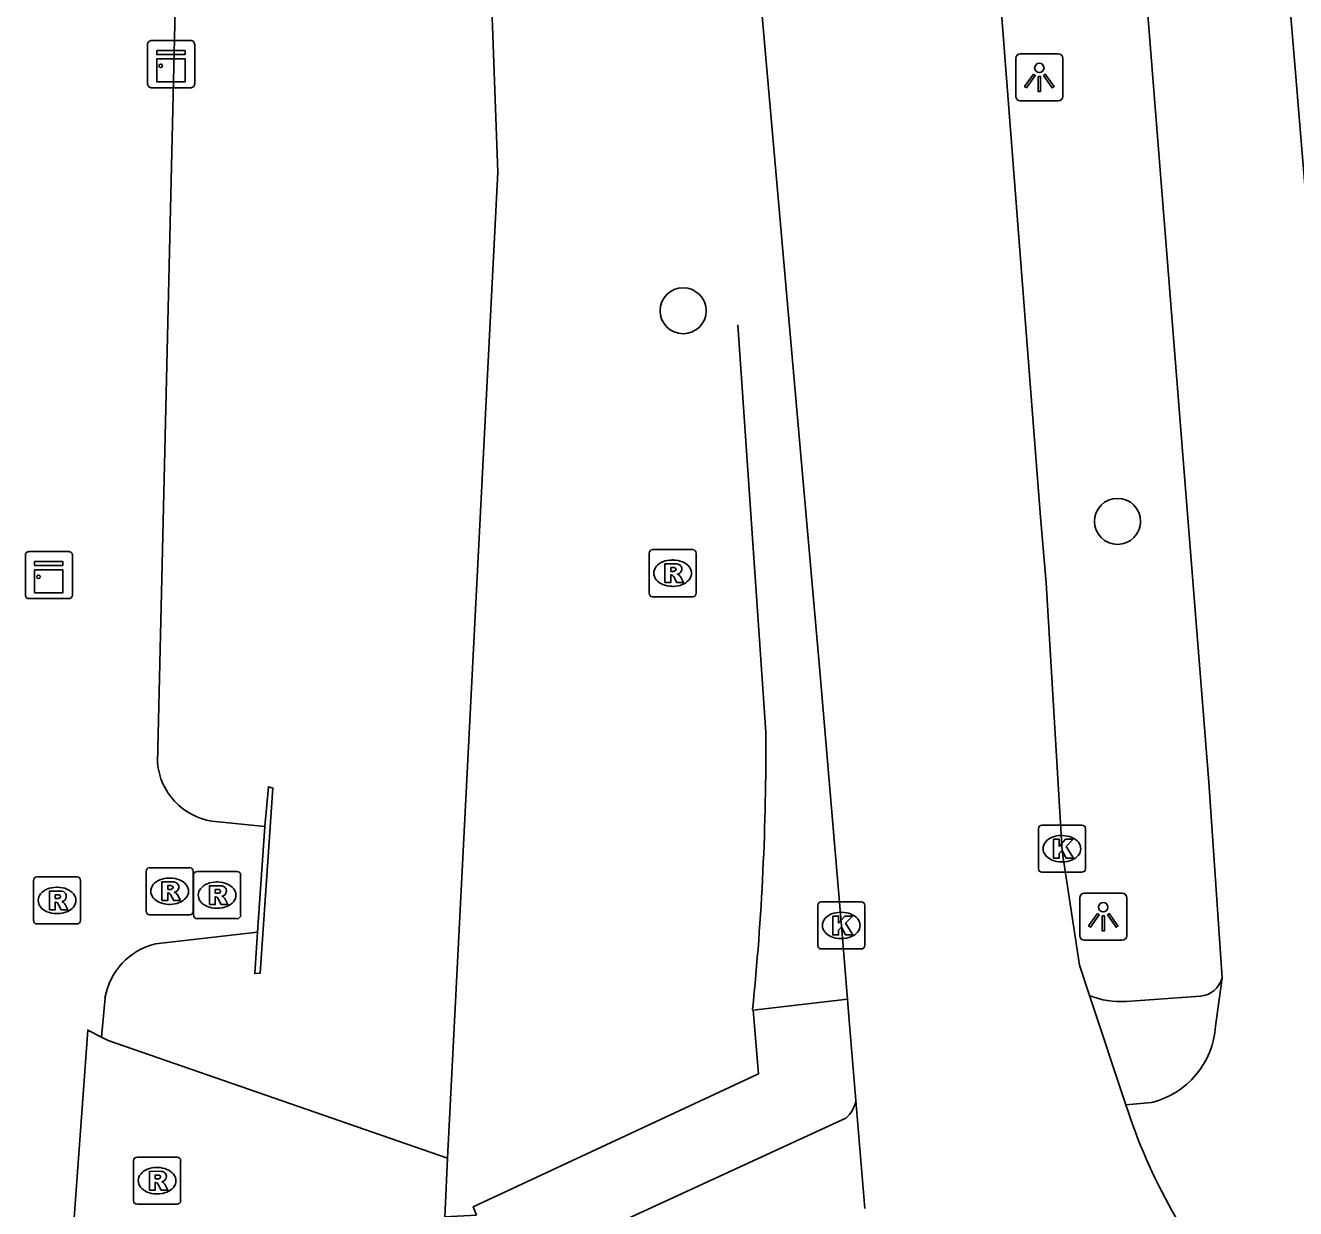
# Model space of a CAD drawing. Extents: x 161848 to 162726, y 385382 to 386521.
# Drawn here: x 161880.57 to 161907.56, y 385397.11 to 385422.25 of the extents above; entities that cross this region are included whole.
import ezdxf

# ---------------------------------------------------------------- set-up
doc = ezdxf.new("R2010")
doc.units = 0
for name, color, linetype in [('IMGEO_Berm_groen', 7, 'Continuous'), ('IMGEO_Boom', 7, 'Continuous'), ('IMGEO_Fietspad_gesloten', 7, 'Continuous'), ('IMGEO_Fietspad_open', 7, 'Continuous'), ('IMGEO_Hek', 7, 'Continuous'), ('IMGEO_Kast', 7, 'Continuous'), ('IMGEO_Kolk', 7, 'Continuous'), ('IMGEO_Lichtpunt', 7, 'Continuous'), ('IMGEO_Muur', 7, 'Continuous'), ('IMGEO_Rijbaan_regionaal_gesloten', 7, 'Continuous'), ('IMGEO_Rioolput', 7, 'Continuous'), ('IMGEO_Voetpad_open', 7, 'Continuous')]:
    doc.layers.add(name, color=color, linetype=linetype)

msp = doc.modelspace()

# ---------------------------------------------------------------- linework, layer by layer
at = {"layer": 'IMGEO_Berm_groen'}
for points in [[(161884.1, 385437.258), (161884.203, 385456.934), (161887.586, 385459.05), (161887.572, 385460.671), (161884.854, 385461.155), (161885.035, 385488.505), (161886.702, 385502.698), (161888.463, 385464.183), (161889.684, 385463.956), (161890.199, 385457.665), (161889.314, 385454.567), (161890.609, 385419.133), (161889.536, 385398.181)], [(161883.375, 385406.584), (161883.754, 385422.576)], [(161885.66, 385405.227), (161884.532, 385405.345)], [(161883.334, 385402.738), (161885.503, 385402.986)], [(161882.186, 385400.756), (161882.261, 385401.592)], [(161882.186, 385400.756), (161881.895, 385400.903), (161881.574, 385396.528), (161881.552, 385396.205), (161881.448, 385394.663), (161881.29, 385392.318), (161881.225, 385391.36), (161881, 385388.019), (161880.98, 385387.722), (161880.805, 385385.13)], [(161889.536, 385398.181), (161882.33, 385400.684), (161882.186, 385400.756)], [(161890.156, 385396.971), (161889.481, 385396.936), (161889.487, 385397.081), (161889.536, 385398.181)]]:
    msp.add_lwpolyline(points, dxfattribs=at)
for centre, radius, start, end in [((161884.75, 385406.708), 1.381, 185.1688, 260.911), ((161883.674, 385401.344), 1.435, 103.7097, 170.0587)]:
    msp.add_arc(centre, radius, start, end, dxfattribs=at)
at = {"layer": 'IMGEO_Boom'}
for centre in [(161894.545, 385416.189), (161903.775, 385411.714)]:
    msp.add_circle(centre, 0.489, dxfattribs=at)
at = {"layer": 'IMGEO_Fietspad_gesloten'}
for points in [[(161909.034, 385401.64), (161908.994, 385402.417), (161909.084, 385402.439), (161908.941, 385404.608), (161901.066, 385499.418)], [(161905.996, 385402.015), (161905.718, 385406.175), (161903.483, 385434.244)], [(161905.859, 385400.987), (161905.996, 385402.015)], [(161903.952, 385399.317), (161904.494, 385399.363)]]:
    msp.add_lwpolyline(points, dxfattribs=at)
msp.add_arc((161904.064, 385401.11), 1.799, 283.8245, 356.0802, dxfattribs=at)
at = {"layer": 'IMGEO_Fietspad_open'}
msp.add_lwpolyline([(161888.971, 385394.873), (161898.003, 385399.035)], dxfattribs=at)
msp.add_arc((161897.581, 385399.526), 0.647, 310.6399, 349.5738, dxfattribs=at)
at = {"layer": 'IMGEO_Hek'}
msp.add_lwpolyline([(161896.304, 385407.235), (161895.706, 385415.888)], dxfattribs=at)
msp.add_arc((161840.539, 385406.949), 55.765, 354.228, 0.2935, dxfattribs=at)
at = {"layer": 'IMGEO_Kast'}
for p, q in [((161883.166, 385421.004), (161883.166, 385421.845)), ((161883.166, 385421.845), (161883.166, 385421.004)), ((161883.241, 385421.929), (161884.082, 385421.929)), ((161884.082, 385421.929), (161883.241, 385421.929)), ((161884.166, 385421.854), (161884.166, 385421.013)), ((161884.166, 385421.013), (161884.166, 385421.854)), ((161884.091, 385420.929), (161883.25, 385420.929)), ((161883.25, 385420.929), (161884.091, 385420.929)), ((161880.569, 385410.147), (161880.569, 385410.988)), ((161880.569, 385410.988), (161880.569, 385410.147)), ((161880.644, 385411.072), (161881.485, 385411.072)), ((161881.485, 385411.072), (161880.644, 385411.072)), ((161881.569, 385410.997), (161881.569, 385410.156)), ((161881.569, 385410.156), (161881.569, 385410.997)), ((161881.494, 385410.072), (161880.653, 385410.072)), ((161880.653, 385410.072), (161881.494, 385410.072))]:
    msp.add_line(p, q, dxfattribs=at)
for points in [[(161883.361, 385421.719), (161883.961, 385421.719), (161883.961, 385421.634), (161883.361, 385421.634), (161883.361, 385421.719)], [(161883.361, 385421.544), (161883.961, 385421.544), (161883.961, 385421.055), (161883.361, 385421.055), (161883.361, 385421.544)], [(161880.764, 385410.862), (161881.364, 385410.862), (161881.364, 385410.777), (161880.764, 385410.777), (161880.764, 385410.862)], [(161880.764, 385410.687), (161881.364, 385410.687), (161881.364, 385410.198), (161880.764, 385410.198), (161880.764, 385410.687)]]:
    msp.add_lwpolyline(points, dxfattribs=at)
for centre in [(161883.445, 385421.393), (161880.848, 385410.536)]:
    msp.add_circle(centre, 0.0377, dxfattribs=at)
for centre, start, end in [((161883.244, 385421.851), 92.4484, 184.2845), ((161883.244, 385421.851), 92.4484, 184.2845), ((161884.088, 385421.851), 2.4484, 94.2845), ((161884.088, 385421.851), 2.4484, 94.2845), ((161883.244, 385421.007), 182.4484, 274.2845), ((161883.244, 385421.007), 182.4484, 274.2845), ((161884.088, 385421.007), 272.4484, 4.2845), ((161884.088, 385421.007), 272.4484, 4.2845), ((161880.647, 385410.994), 92.4484, 184.2845), ((161880.647, 385410.994), 92.4484, 184.2845), ((161881.491, 385410.994), 2.4484, 94.2845), ((161881.491, 385410.994), 2.4484, 94.2845), ((161880.647, 385410.15), 182.4484, 274.2845), ((161880.647, 385410.15), 182.4484, 274.2845), ((161881.491, 385410.15), 272.4484, 4.2845), ((161881.491, 385410.15), 272.4484, 4.2845)]:
    msp.add_arc(centre, 0.0779, start, end, dxfattribs=at)
at = {"layer": 'IMGEO_Kolk'}
for p, q in [((161902.168, 385405.258), (161903.02, 385405.258)), ((161902.093, 385404.332), (161902.093, 385405.184)), ((161902.581, 385405.038), (161902.606, 385405.038)), ((161903.094, 385405.184), (161903.094, 385404.332)), ((161902.604, 385404.478), (161902.579, 385404.478)), ((161903.02, 385404.258), (161902.168, 385404.258)), ((161897.479, 385403.628), (161898.331, 385403.628)), ((161897.404, 385402.702), (161897.404, 385403.554)), ((161897.892, 385403.408), (161897.917, 385403.408)), ((161898.405, 385403.554), (161898.405, 385402.702)), ((161897.915, 385402.848), (161897.89, 385402.848)), ((161898.331, 385402.628), (161897.479, 385402.628))]:
    msp.add_line(p, q, dxfattribs=at)
for points in [[(161902.168, 385405.258), (161903.02, 385405.258)], [(161902.093, 385404.332), (161902.093, 385405.184)], [(161902.414, 385404.958), (161902.537, 385404.958), (161902.537, 385404.807), (161902.667, 385404.958), (161902.831, 385404.958), (161902.685, 385404.807), (161902.838, 385404.558), (161902.686, 385404.558), (161902.601, 385404.722), (161902.537, 385404.655), (161902.537, 385404.558), (161902.414, 385404.558), (161902.414, 385404.958)], [(161903.094, 385405.184), (161903.094, 385404.332)], [(161903.02, 385404.258), (161902.168, 385404.258)], [(161897.479, 385403.628), (161898.331, 385403.628)], [(161897.404, 385402.702), (161897.404, 385403.554)], [(161897.725, 385403.328), (161897.848, 385403.328), (161897.848, 385403.177), (161897.978, 385403.328), (161898.142, 385403.328), (161897.996, 385403.177), (161898.149, 385402.928), (161897.997, 385402.928), (161897.912, 385403.092), (161897.848, 385403.025), (161897.848, 385402.928), (161897.725, 385402.928), (161897.725, 385403.328)], [(161898.405, 385403.554), (161898.405, 385402.702)], [(161898.331, 385402.628), (161897.479, 385402.628)]]:
    msp.add_lwpolyline(points, dxfattribs=at)
for centre, start, end in [((161902.17, 385405.182), 91.552, 178.448), ((161902.17, 385405.182), 91.552, 178.448), ((161903.018, 385405.182), 1.552, 88.448), ((161903.018, 385405.182), 1.552, 88.448), ((161902.17, 385404.334), 181.552, 268.448), ((161902.17, 385404.334), 181.552, 268.448), ((161903.018, 385404.334), 271.552, 358.448), ((161903.018, 385404.334), 271.552, 358.448), ((161897.481, 385403.552), 91.552, 178.448), ((161897.481, 385403.552), 91.552, 178.448), ((161898.329, 385403.552), 1.552, 88.448), ((161898.329, 385403.552), 1.552, 88.448), ((161897.481, 385402.704), 181.552, 268.448), ((161897.481, 385402.704), 181.552, 268.448), ((161898.329, 385402.704), 271.552, 358.448), ((161898.329, 385402.704), 271.552, 358.448)]:
    msp.add_arc(centre, 0.0765, start, end, dxfattribs=at)
for centre, major_axis, ratio, start_param, end_param in [((161902.58, 385404.758), (-0.387, 0.002), 0.722429, 4.712389, 7.853982), ((161902.605, 385404.758), (-0.39, 0.002), 0.717154, 1.570796, 4.712389), ((161897.891, 385403.128), (-0.387, 0.002), 0.722429, 4.712389, 7.853982), ((161897.916, 385403.128), (-0.39, 0.002), 0.717154, 1.570796, 4.712389)]:
    msp.add_ellipse(centre, major_axis=major_axis, ratio=ratio, start_param=start_param, end_param=end_param, dxfattribs=at)
at = {"layer": 'IMGEO_Lichtpunt'}
for p, q in [((161901.615, 385421.552), (161901.615, 385420.745)), ((161901.615, 385421.552), (161901.615, 385420.745)), ((161902.517, 385421.647), (161901.709, 385421.647)), ((161902.517, 385421.647), (161901.709, 385421.647)), ((161902.611, 385420.745), (161902.611, 385421.552)), ((161902.611, 385420.745), (161902.611, 385421.552)), ((161901.709, 385420.651), (161902.517, 385420.651)), ((161901.709, 385420.651), (161902.517, 385420.651)), ((161902.974, 385403.716), (161902.974, 385402.909)), ((161902.974, 385403.716), (161902.974, 385402.909)), ((161903.876, 385403.811), (161903.068, 385403.811)), ((161903.876, 385403.811), (161903.068, 385403.811)), ((161903.97, 385402.909), (161903.97, 385403.716)), ((161903.97, 385402.909), (161903.97, 385403.716)), ((161903.068, 385402.815), (161903.876, 385402.815)), ((161903.068, 385402.815), (161903.876, 385402.815))]:
    msp.add_line(p, q, dxfattribs=at)
for points in [[(161901.989, 385421.216), (161902.028, 385421.188), (161901.84, 385420.926), (161901.802, 385420.953), (161901.989, 385421.216)], [(161902.091, 385421.168), (161902.138, 385421.168), (161902.138, 385420.846), (161902.091, 385420.846), (161902.091, 385421.168)], [(161902.201, 385421.188), (161902.239, 385421.215), (161902.426, 385420.953), (161902.387, 385420.925), (161902.201, 385421.188)], [(161903.348, 385403.38), (161903.387, 385403.352), (161903.199, 385403.09), (161903.161, 385403.117), (161903.348, 385403.38)], [(161903.45, 385403.332), (161903.497, 385403.332), (161903.497, 385403.01), (161903.45, 385403.01), (161903.45, 385403.332)], [(161903.56, 385403.352), (161903.598, 385403.379), (161903.785, 385403.117), (161903.746, 385403.089), (161903.56, 385403.352)]]:
    msp.add_lwpolyline(points, dxfattribs=at)
for centre in [(161902.114, 385421.35), (161903.473, 385403.514)]:
    msp.add_circle(centre, 0.0994, dxfattribs=at)
for centre, start, end in [((161901.709, 385421.552), 90, 180), ((161901.709, 385421.552), 90, 180), ((161902.517, 385421.552), 0, 90), ((161902.517, 385421.552), 0, 90), ((161901.709, 385420.745), 180, 270), ((161901.709, 385420.745), 180, 270), ((161902.517, 385420.745), 270, 0), ((161902.517, 385420.745), 270, 360), ((161903.068, 385403.716), 90, 180), ((161903.068, 385403.716), 90, 180), ((161903.876, 385403.716), 0, 90), ((161903.876, 385403.716), 0, 90), ((161903.068, 385402.909), 180, 270), ((161903.068, 385402.909), 180, 270), ((161903.876, 385402.909), 270, 0), ((161903.876, 385402.909), 270, 360)]:
    msp.add_arc(centre, 0.0946, start, end, dxfattribs=at)
at = {"layer": 'IMGEO_Muur'}
for points in [[(161885.66, 385405.227), (161885.734, 385406.075), (161885.828, 385406.048), (161885.556, 385402.113), (161885.441, 385402.105), (161885.503, 385402.986)], [(161885.503, 385402.986), (161885.66, 385405.227)]]:
    msp.add_lwpolyline(points, dxfattribs=at)
at = {"layer": 'IMGEO_Rijbaan_regionaal_gesloten'}
for points in [[(161898.036, 385401.558), (161897.908, 385403.12), (161897.454, 385408.45), (161895.93, 385425.832), (161895.721, 385428.338), (161889.735, 385500.002), (161885.637, 385549.056)], [(161900.777, 385429.373), (161902.136, 385411.804), (161902.258, 385410.405), (161902.597, 385404.706), (161902.968, 385402.283), (161903.181, 385401.639)], [(161898.036, 385401.558), (161898.073, 385401.109), (161898.218, 385399.409)], [(161903.181, 385401.639), (161903.952, 385399.317)], [(161898.218, 385399.409), (161898.406, 385397.111)]]:
    msp.add_lwpolyline(points, dxfattribs=at)
msp.add_arc((161915.5, 385403.013), 12.125, 197.7453, 220.9548, dxfattribs=at)
at = {"layer": 'IMGEO_Rioolput'}
for p, q in [((161893.821, 385410.187), (161893.821, 385411.039)), ((161893.896, 385411.113), (161894.748, 385411.113)), ((161894.309, 385410.893), (161894.334, 385410.893)), ((161894.822, 385411.039), (161894.822, 385410.187)), ((161894.332, 385410.333), (161894.307, 385410.333)), ((161894.748, 385410.113), (161893.896, 385410.113)), ((161880.816, 385404.159), (161881.668, 385404.159)), ((161883.133, 385403.429), (161883.133, 385404.281)), ((161883.208, 385404.355), (161884.06, 385404.355)), ((161883.621, 385404.135), (161883.646, 385404.135)), ((161884.134, 385404.281), (161884.134, 385403.429)), ((161884.142, 385403.346), (161884.142, 385404.198)), ((161884.217, 385404.272), (161885.069, 385404.272)), ((161885.143, 385404.198), (161885.143, 385403.346)), ((161880.741, 385403.233), (161880.741, 385404.085)), ((161881.229, 385403.939), (161881.254, 385403.939)), ((161881.742, 385404.085), (161881.742, 385403.233)), ((161884.63, 385404.052), (161884.655, 385404.052)), ((161881.252, 385403.379), (161881.227, 385403.379)), ((161884.06, 385403.355), (161883.208, 385403.355)), ((161883.644, 385403.575), (161883.619, 385403.575)), ((161884.653, 385403.492), (161884.628, 385403.492)), ((161881.668, 385403.159), (161880.816, 385403.159)), ((161885.069, 385403.272), (161884.217, 385403.272)), ((161882.942, 385398.204), (161883.794, 385398.204)), ((161882.867, 385397.278), (161882.867, 385398.13)), ((161883.355, 385397.984), (161883.38, 385397.984)), ((161883.868, 385398.13), (161883.868, 385397.278)), ((161883.378, 385397.424), (161883.353, 385397.424)), ((161883.794, 385397.204), (161882.942, 385397.204))]:
    msp.add_line(p, q, dxfattribs=at)
for points in [[(161893.821, 385410.187), (161893.821, 385411.039)], [(161893.896, 385411.113), (161894.748, 385411.113)], [(161894.822, 385411.039), (161894.822, 385410.187)], [(161894.41, 385410.811), (161894.158, 385410.813), (161894.158, 385410.413)], [(161894.336, 385410.732), (161894.282, 385410.732), (161894.282, 385410.651)], [(161894.282, 385410.651), (161894.334, 385410.651)], [(161894.158, 385410.413), (161894.282, 385410.413), (161894.282, 385410.575), (161894.293, 385410.575)], [(161894.34, 385410.546), (161894.411, 385410.413), (161894.551, 385410.413), (161894.486, 385410.539)], [(161894.748, 385410.113), (161893.896, 385410.113)], [(161880.816, 385404.159), (161881.668, 385404.159)], [(161883.133, 385403.429), (161883.133, 385404.281)], [(161883.208, 385404.355), (161884.06, 385404.355)], [(161884.134, 385404.281), (161884.134, 385403.429)], [(161884.142, 385403.346), (161884.142, 385404.198)], [(161884.217, 385404.272), (161885.069, 385404.272)], [(161885.143, 385404.198), (161885.143, 385403.346)], [(161880.741, 385403.233), (161880.741, 385404.085)], [(161881.33, 385403.857), (161881.078, 385403.859), (161881.078, 385403.459)], [(161881.742, 385404.085), (161881.742, 385403.233)], [(161883.722, 385404.053), (161883.47, 385404.055), (161883.47, 385403.655)], [(161883.648, 385403.974), (161883.594, 385403.974), (161883.594, 385403.893)], [(161883.594, 385403.893), (161883.646, 385403.893)], [(161884.731, 385403.97), (161884.479, 385403.972), (161884.479, 385403.572)], [(161884.657, 385403.891), (161884.603, 385403.891), (161884.603, 385403.81)], [(161881.078, 385403.459), (161881.202, 385403.459), (161881.202, 385403.621), (161881.213, 385403.621)], [(161881.256, 385403.778), (161881.202, 385403.778), (161881.202, 385403.697)], [(161881.202, 385403.697), (161881.254, 385403.697)], [(161881.26, 385403.592), (161881.331, 385403.459), (161881.471, 385403.459), (161881.406, 385403.585)], [(161883.47, 385403.655), (161883.594, 385403.655), (161883.594, 385403.817), (161883.605, 385403.817)], [(161883.652, 385403.788), (161883.723, 385403.655), (161883.863, 385403.655), (161883.798, 385403.781)], [(161884.479, 385403.572), (161884.603, 385403.572), (161884.603, 385403.734), (161884.614, 385403.734)], [(161884.603, 385403.81), (161884.655, 385403.81)], [(161884.661, 385403.705), (161884.732, 385403.572), (161884.872, 385403.572), (161884.807, 385403.698)], [(161884.06, 385403.355), (161883.208, 385403.355)], [(161881.668, 385403.159), (161880.816, 385403.159)], [(161885.069, 385403.272), (161884.217, 385403.272)], [(161882.942, 385398.204), (161883.794, 385398.204)], [(161882.867, 385397.278), (161882.867, 385398.13)], [(161883.868, 385398.13), (161883.868, 385397.278)], [(161883.456, 385397.902), (161883.204, 385397.904), (161883.204, 385397.504)], [(161883.204, 385397.504), (161883.328, 385397.504), (161883.328, 385397.666), (161883.339, 385397.666)], [(161883.382, 385397.823), (161883.328, 385397.823), (161883.328, 385397.742)], [(161883.328, 385397.742), (161883.38, 385397.742)], [(161883.386, 385397.637), (161883.457, 385397.504), (161883.597, 385397.504), (161883.532, 385397.63)], [(161883.794, 385397.204), (161882.942, 385397.204)]]:
    msp.add_lwpolyline(points, dxfattribs=at)
for centre, radius, start, end in [((161893.898, 385411.037), 0.0765, 91.552, 178.448), ((161893.898, 385411.037), 0.0765, 91.552, 178.448), ((161894.746, 385411.037), 0.0765, 1.552, 88.448), ((161894.746, 385411.037), 0.0765, 1.552, 88.448), ((161894.318, 385410.84), 0.19, 274.7715, 282.9687), ((161894.342, 385410.636), 0.0964, 77.0061, 93.1865), ((161894.356, 385410.693), 0.0378, 276.6634, 79.6772), ((161894.409, 385410.701), 0.109, 350.3612, 89.416), ((161894.407, 385410.701), 0.112, 277.5842, 350.9817), ((161894.292, 385410.522), 0.0533, 26.0293, 88.6989), ((161894.391, 385410.486), 0.108, 29.5134, 73.7905), ((161893.898, 385410.189), 0.0765, 181.552, 268.448), ((161893.898, 385410.189), 0.0765, 181.552, 268.448), ((161894.746, 385410.189), 0.0765, 271.552, 358.448), ((161894.746, 385410.189), 0.0765, 271.552, 358.448), ((161880.818, 385404.083), 0.0765, 91.552, 178.448), ((161880.818, 385404.083), 0.0765, 91.552, 178.448), ((161881.666, 385404.083), 0.0765, 1.552, 88.448), ((161881.666, 385404.083), 0.0765, 1.552, 88.448), ((161883.21, 385404.279), 0.0765, 91.552, 178.448), ((161883.21, 385404.279), 0.0765, 91.552, 178.448), ((161884.058, 385404.279), 0.0765, 1.552, 88.448), ((161884.058, 385404.279), 0.0765, 1.552, 88.448), ((161884.219, 385404.196), 0.0765, 91.552, 178.448), ((161884.219, 385404.196), 0.0765, 91.552, 178.448), ((161885.067, 385404.196), 0.0765, 1.552, 88.448), ((161885.067, 385404.196), 0.0765, 1.552, 88.448), ((161881.329, 385403.747), 0.109, 350.3612, 89.416), ((161883.63, 385404.082), 0.19, 274.7715, 282.9687), ((161883.654, 385403.878), 0.0964, 77.0061, 93.1865), ((161883.668, 385403.935), 0.0378, 276.6634, 79.6772), ((161883.721, 385403.943), 0.109, 350.3612, 89.416), ((161883.719, 385403.943), 0.112, 277.5842, 350.9817), ((161884.663, 385403.795), 0.0964, 77.0061, 93.1865), ((161884.677, 385403.852), 0.0378, 276.6634, 79.6772), ((161884.73, 385403.86), 0.109, 350.3612, 89.416), ((161881.212, 385403.568), 0.0533, 26.0293, 88.6989), ((161881.238, 385403.886), 0.19, 274.7715, 282.9687), ((161881.262, 385403.682), 0.0964, 77.0061, 93.1865), ((161881.276, 385403.739), 0.0378, 276.6634, 79.6772), ((161881.327, 385403.747), 0.112, 277.5842, 350.9817), ((161881.311, 385403.532), 0.108, 29.5134, 73.7905), ((161883.604, 385403.764), 0.0533, 26.0293, 88.6989), ((161883.703, 385403.728), 0.108, 29.5134, 73.7905), ((161884.613, 385403.681), 0.0533, 26.0293, 88.6989), ((161884.639, 385403.999), 0.19, 274.7715, 282.9687), ((161884.728, 385403.86), 0.112, 277.5842, 350.9817), ((161884.712, 385403.645), 0.108, 29.5134, 73.7905), ((161883.21, 385403.431), 0.0765, 181.552, 268.448), ((161883.21, 385403.431), 0.0765, 181.552, 268.448), ((161884.058, 385403.431), 0.0765, 271.552, 358.448), ((161884.058, 385403.431), 0.0765, 271.552, 358.448), ((161884.219, 385403.348), 0.0765, 181.552, 268.448), ((161884.219, 385403.348), 0.0765, 181.552, 268.448), ((161885.067, 385403.348), 0.0765, 271.552, 358.448), ((161885.067, 385403.348), 0.0765, 271.552, 358.448), ((161880.818, 385403.235), 0.0765, 181.552, 268.448), ((161880.818, 385403.235), 0.0765, 181.552, 268.448), ((161881.666, 385403.235), 0.0765, 271.552, 358.448), ((161881.666, 385403.235), 0.0765, 271.552, 358.448), ((161882.944, 385398.128), 0.0765, 91.552, 178.448), ((161882.944, 385398.128), 0.0765, 91.552, 178.448), ((161883.792, 385398.128), 0.0765, 1.552, 88.448), ((161883.792, 385398.128), 0.0765, 1.552, 88.448), ((161883.338, 385397.613), 0.0533, 26.0293, 88.6989), ((161883.364, 385397.931), 0.19, 274.7715, 282.9687), ((161883.388, 385397.727), 0.0964, 77.0061, 93.1865), ((161883.402, 385397.784), 0.0378, 276.6634, 79.6772), ((161883.455, 385397.792), 0.109, 350.3612, 89.416), ((161883.453, 385397.792), 0.112, 277.5842, 350.9817), ((161883.437, 385397.577), 0.108, 29.5134, 73.7905), ((161882.944, 385397.28), 0.0765, 181.552, 268.448), ((161882.944, 385397.28), 0.0765, 181.552, 268.448), ((161883.792, 385397.28), 0.0765, 271.552, 358.448), ((161883.792, 385397.28), 0.0765, 271.552, 358.448)]:
    msp.add_arc(centre, radius, start, end, dxfattribs=at)
for centre, major_axis, ratio, start_param, end_param in [((161894.308, 385410.613), (-0.387, 0.002), 0.722429, 4.712389, 7.853982), ((161894.333, 385410.613), (-0.39, 0.002), 0.717154, 1.570796, 4.712389), ((161883.62, 385403.855), (-0.387, 0.002), 0.722429, 4.712389, 7.853982), ((161883.645, 385403.855), (-0.39, 0.002), 0.717154, 1.570796, 4.712389), ((161881.228, 385403.659), (-0.387, 0.002), 0.722429, 4.712389, 7.853982), ((161881.253, 385403.659), (-0.39, 0.002), 0.717154, 1.570796, 4.712389), ((161884.629, 385403.772), (-0.387, 0.002), 0.722429, 4.712389, 7.853982), ((161884.654, 385403.772), (-0.39, 0.002), 0.717154, 1.570796, 4.712389), ((161883.354, 385397.704), (-0.387, 0.002), 0.722429, 4.712389, 7.853982), ((161883.379, 385397.704), (-0.39, 0.002), 0.717154, 1.570796, 4.712389)]:
    msp.add_ellipse(centre, major_axis=major_axis, ratio=ratio, start_param=start_param, end_param=end_param, dxfattribs=at)
at = {"layer": 'IMGEO_Voetpad_open'}
for points in [[(161890.156, 385396.971), (161890.087, 385397.152), (161896.143, 385399.974), (161896.033, 385401.329), (161898.036, 385401.558)], [(161905.535, 385401.622), (161903.956, 385401.513)]]:
    msp.add_lwpolyline(points, dxfattribs=at)
for centre, radius, start, end in [((161905.483, 385402.15), 0.53, 275.5955, 345.2993), ((161903.831, 385403.188), 1.68, 247.251, 274.2802)]:
    msp.add_arc(centre, radius, start, end, dxfattribs=at)

doc.saveas('drawing.dxf')
